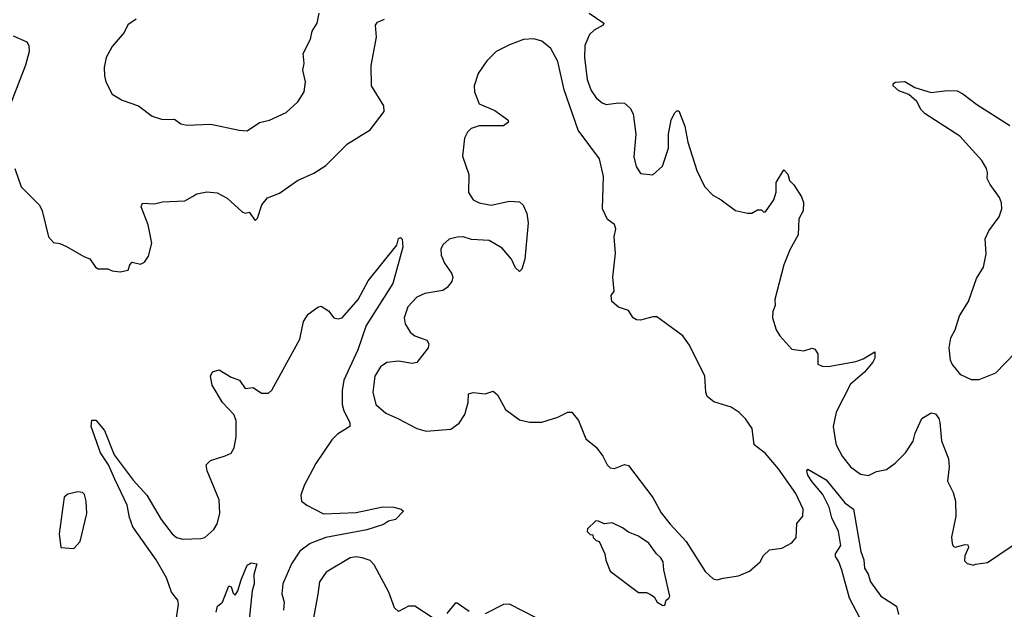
# Model space of a CAD drawing. Extents: x 1468344 to 1613994, y 525695 to 643861.
# Tile 423 of 427: x 1600407 to 1605288, y 632209 to 635132. Entities that reach past the tile are written whole.
import ezdxf

# ---------------------------------------------------------------- set-up
doc = ezdxf.new("R2010")
doc.units = 0

msp = doc.modelspace()

# ---------------------------------------------------------------- linework, layer by layer
at = {"layer": '0CON10XD'}
for points in [[(1601535, 634582), (1601595, 634622.5), (1601645, 634634.2), (1601727.6, 634672.4), (1601785.6, 634724.4), (1601817.5, 634775), (1601824.1, 634824.1), (1601811.2, 634881.2), (1601817.5, 634915), (1601811.4, 634965), (1601848.6, 635035), (1601857.5, 635075), (1601880.8, 635115), (1601892.2, 635165)], [(1603230, 635165), (1603303.3, 635115), (1603300, 635105), (1603255, 635080), (1603231.7, 635058.3), (1603208.1, 635005), (1603207.8, 634945), (1603220.8, 634835), (1603240.6, 634780.6), (1603264.6, 634744.6), (1603295, 634720), (1603315, 634711.9), (1603375, 634720.8), (1603405, 634718.8), (1603434.1, 634694.1), (1603448, 634665), (1603462, 634565), (1603452.3, 634452.3), (1603463.3, 634405), (1603485, 634370), (1603545, 634362.5), (1603593.6, 634406.4), (1603624, 634495), (1603623.8, 634565), (1603636.2, 634635), (1603655, 634670), (1603665, 634680), (1603675, 634680), (1603703.8, 634605), (1603720, 634525), (1603763.5, 634385), (1603802, 634305), (1603842.7, 634262.7), (1603885, 634240), (1603955, 634186.2), (1604015, 634173.3), (1604036.4, 634173.6), (1604065, 634190), (1604085, 634190), (1604095, 634180), (1604105, 634180), (1604145, 634240), (1604157, 634277), (1604157.5, 634325), (1604195, 634387.5), (1604215, 634366.7), (1604223.3, 634335), (1604245, 634313.8), (1604283.3, 634253.3), (1604293.3, 634226.7), (1604291.1, 634185), (1604269.2, 634145), (1604265.6, 634065), (1604225, 633992), (1604195, 633916.2), (1604151.1, 633745), (1604151.9, 633715), (1604140, 633685), (1604139.4, 633655), (1604156.9, 633595), (1604175.4, 633565.4), (1604235, 633499.2), (1604295, 633490.8), (1604335, 633504), (1604348.8, 633498.8), (1604363.8, 633475), (1604363.3, 633425), (1604385, 633413.8), (1604415, 633412.5), (1604552.6, 633437.4), (1604589.3, 633450.7), (1604646.7, 633485), (1604646, 633455), (1604635.8, 633435), (1604595.4, 633384.6), (1604525.7, 633325), (1604455, 633186.7), (1604440.6, 633115), (1604451.5, 633041.5), (1604455, 633023.8), (1604485, 632968.8), (1604526, 632915), (1604575, 632880), (1604615, 632872.5), (1604655, 632892), (1604705, 632902), (1604747, 632933), (1604799.2, 632985), (1604836.4, 633043.6), (1604846.8, 633083.2), (1604878.8, 633155), (1604925, 633183.8), (1604947.7, 633177.7), (1604963.8, 633155), (1604968.8, 633135), (1604976.2, 633045), (1605012, 632955), (1605014.3, 632915), (1605006.2, 632845), (1605035, 632787.5), (1605046, 632745), (1605048.3, 632671.7), (1605026.4, 632566.4), (1605030, 632535), (1605035, 632522.5), (1605045, 632516.7), (1605095, 632530.8), (1605108.3, 632528.3), (1605110.8, 632515), (1605093.1, 632475), (1605090.3, 632450.3), (1605105, 632436.2), (1605135, 632427.5)], [(1600382, 634395), (1600414.1, 634304.1), (1600505, 634212.5), (1600518, 634185), (1600550, 634055), (1600575, 634027.5), (1600605, 634022.5), (1600638, 634008), (1600725, 633957.5), (1600755, 633947.5), (1600782.5, 633905), (1600795, 633897.5), (1600843, 633897), (1600865, 633887.5), (1600905, 633882.5), (1600945, 633890), (1600953.3, 633916.7), (1600965, 633930), (1601005, 633920), (1601025, 633930), (1601045, 633960), (1601062.5, 634025), (1601044, 634115), (1601008.8, 634205), (1601015, 634222.5), (1601075, 634220), (1601115, 634228.8), (1601225, 634234), (1601263.3, 634255), (1601285, 634269.2), (1601335, 634279.2), (1601385, 634274), (1601435, 634247.5), (1601509.3, 634179.3), (1601525, 634172.5), (1601545, 634177.5), (1601575, 634137.5), (1601585, 634147.5), (1601607.1, 634215), (1601635, 634248.8), (1601695, 634272.5), (1601783.3, 634335), (1601865, 634370.8), (1601925, 634409.2), (1602032.6, 634517.4), (1602145, 634586.7), (1602213, 634677), (1602212.5, 634705), (1602150.8, 634805), (1602150, 634905), (1602175.6, 635045), (1602170, 635105), (1602180, 635120), (1602216.2, 635135)], [(1600984.5, 635135.5), (1600943.6, 635106.4), (1600925, 635068.8), (1600865, 635000), (1600836, 634945), (1600826, 634895), (1600826.4, 634853.6), (1600834.1, 634824.1), (1600865, 634763.3), (1600915, 634733.8), (1600995.7, 634705.7), (1601064.3, 634654.3), (1601115, 634637.5), (1601175, 634638.6), (1601205.8, 634615.8), (1601235, 634610), (1601354.1, 634614.1), (1601495, 634584), (1601535, 634582)], [(1600375, 635051.8), (1600441.7, 635021.7), (1600452, 635005), (1600454, 634975), (1600436.2, 634906.2), (1600343, 634667)], [(1603865, 632356), (1603895, 632362.9), (1603970, 632375), (1604025, 632398.8), (1604077.5, 632445), (1604094.2, 632475.8), (1604125, 632503.3), (1604185, 632512.5), (1604235, 632538), (1604257.1, 632565), (1604260, 632635), (1604289.1, 632670.9), (1604290.6, 632705), (1604255, 632782.9), (1604169.4, 632905), (1604102.6, 632982.6), (1604048.6, 633025), (1604038.5, 633105), (1604005, 633154.3), (1603974.3, 633185), (1603935, 633211.5), (1603848.3, 633238.3), (1603816, 633265), (1603809.4, 633285), (1603804.4, 633365), (1603728, 633518), (1603694.4, 633565), (1603619.6, 633619.6), (1603565, 633658.8), (1603545, 633658.8), (1603485, 633642), (1603465, 633643.8), (1603448.8, 633655), (1603425, 633690), (1603375, 633706.7), (1603343.3, 633735), (1603340, 633765), (1603353.3, 633786.7), (1603346.7, 633855), (1603360, 633975), (1603353.3, 634055), (1603362.5, 634095), (1603355, 634117.5), (1603321.7, 634141.7), (1603296.2, 634195), (1603301.2, 634355), (1603281.7, 634441.7), (1603176.2, 634585), (1603105.6, 634785), (1603074.6, 634925), (1603039.7, 634989.7), (1602996.2, 635026.2), (1602955, 635038), (1602905, 635033.9), (1602835, 635007.7), (1602769.4, 634975), (1602722.3, 634927.7), (1602679.1, 634865), (1602660, 634805), (1602661.5, 634775), (1602684, 634715), (1602762.8, 634682.8), (1602826.7, 634635), (1602830, 634625), (1602805, 634606.7), (1602684.5, 634605.5), (1602645, 634592.9), (1602627.1, 634575), (1602611.5, 634545), (1602602.5, 634455), (1602633.1, 634365), (1602631.4, 634275), (1602655, 634238.6), (1602685, 634224.3), (1602745, 634213.1), (1602835, 634232.5), (1602885, 634229.2), (1602903, 634213), (1602921.2, 634171.2), (1602927.1, 634125), (1602910.6, 633945), (1602896.7, 633895), (1602885, 633883.3), (1602865, 633902.5), (1602844.5, 633944.5), (1602798.8, 633998.8), (1602735, 634037.8), (1602647.4, 634042.6), (1602605.4, 634055.4), (1602575.4, 634054.6), (1602536.3, 634043.7), (1602505, 634016.2), (1602494.4, 633995), (1602495.6, 633965), (1602512.2, 633925), (1602547.3, 633875), (1602553.5, 633855), (1602548.9, 633835), (1602526.9, 633805), (1602505, 633790.4), (1602414.6, 633775.4), (1602375, 633756.7), (1602331.5, 633708.5), (1602313.3, 633655), (1602317.1, 633625), (1602342.7, 633582.7), (1602366, 633565), (1602425, 633542.9), (1602434.5, 633525), (1602432.2, 633505), (1602375, 633433.3), (1602352.4, 633427.6), (1602285, 633439.2), (1602227.8, 633432.2), (1602195, 633410.8), (1602168.1, 633365), (1602158.2, 633285), (1602171.8, 633225), (1602221.9, 633181.9), (1602280.8, 633155), (1602375, 633105.8), (1602422.3, 633092.3), (1602545, 633102), (1602585, 633132), (1602614.3, 633175), (1602630.8, 633235), (1602632, 633278), (1602655, 633283.3), (1602715, 633276.7), (1602755, 633290), (1602775, 633273.3), (1602815, 633200), (1602885, 633148.8), (1602935, 633137.5), (1602995, 633136.2), (1603075, 633162), (1603125, 633186.2), (1603145, 633186.7), (1603176.7, 633145), (1603213.9, 633053.9), (1603265, 633012.5), (1603298.3, 632968.3), (1603320, 632925), (1603335, 632910), (1603355, 632907.5), (1603405, 632926.7), (1603425, 632922.5), (1603545, 632763.3), (1603587.9, 632687.9), (1603631.4, 632631.4), (1603711.4, 632545), (1603805, 632396), (1603845, 632360.8), (1603865, 632356)], [(1605345.5, 633484.5), (1605245, 633380), (1605162.4, 633347.6), (1605125, 633346.9), (1605072.3, 633372.3), (1605029.5, 633425), (1605021.8, 633445), (1605015.4, 633505), (1605023.8, 633555), (1605045.4, 633595), (1605066.6, 633663.4), (1605110.9, 633735), (1605150.9, 633849.1), (1605185.6, 633905), (1605199.1, 633970.9), (1605194.3, 634045.7), (1605212, 634085), (1605263.3, 634155), (1605276, 634195), (1605274.2, 634225), (1605265, 634250), (1605217.5, 634315), (1605204.2, 634344.2), (1605205.8, 634375), (1605200.8, 634395), (1605177.5, 634435), (1605067.1, 634555), (1604896.7, 634665), (1604876.7, 634685), (1604855, 634726.7), (1604815, 634761.2), (1604765, 634780), (1604737.5, 634805), (1604737.5, 634815), (1604747, 634823), (1604795, 634826.2), (1604845, 634796.7), (1604925, 634772), (1605005, 634782), (1605055, 634778.8), (1605083.3, 634765), (1605152, 634712), (1605315, 634608.5)], [(1601181.9, 632155), (1601194.3, 632234.3), (1601190.6, 632255), (1601159.4, 632295), (1601135, 632366), (1601084.1, 632455), (1600968.5, 632618.5), (1600950.8, 632665), (1600938.8, 632725), (1600878.9, 632855), (1600847.1, 632925), (1600807.9, 632985), (1600761.4, 633115), (1600765, 633146.7), (1600785, 633146.2), (1600827.8, 633095), (1600874.7, 632974.7), (1600969.1, 632849.1), (1601037.2, 632775), (1601107.5, 632655), (1601162.9, 632582.9), (1601185, 632565.7), (1601215, 632557.5), (1601305, 632560), (1601325, 632566), (1601370, 632605), (1601386.4, 632633.6), (1601399.5, 632685), (1601395, 632752.5), (1601335.7, 632895), (1601331.2, 632925), (1601353.2, 632946.8), (1601425, 632970.8), (1601455, 632984), (1601470.2, 633009.8), (1601479.7, 633065), (1601480.6, 633145), (1601468.5, 633175), (1601412.9, 633235), (1601360.2, 633320.2), (1601353.1, 633365), (1601362.9, 633387.1), (1601395, 633395.8), (1601455, 633360), (1601496.7, 633345), (1601525, 633303.3), (1601565, 633308.8), (1601605, 633280), (1601639.7, 633280.3), (1601657.1, 633295), (1601795, 633548.8), (1601813.6, 633636.4), (1601837.3, 633672.7), (1601885, 633707.5), (1601901.7, 633711.7), (1601938.3, 633688.3), (1601965, 633654), (1601985, 633649.2), (1602005, 633654.4), (1602085, 633745.6), (1602135, 633837.5), (1602276, 634014), (1602285, 634046.7), (1602295, 634052.5), (1602302.5, 634045), (1602306, 634005), (1602257.5, 633825), (1602124.5, 633615.5), (1602084, 633495), (1602013.4, 633345), (1602005.3, 633294.7), (1602006, 633225), (1602013.4, 633193.4), (1602042.9, 633135), (1602044.2, 633115.8), (1601983.1, 633076.9), (1601955, 633050), (1601875, 632932.5), (1601817.1, 632822.9), (1601800.3, 632775), (1601804.7, 632745), (1601830, 632725), (1601912.9, 632682.9), (1602075, 632689.1), (1602207.2, 632717.2), (1602262.5, 632715), (1602297.5, 632705), (1602310, 632695), (1602270, 632655), (1602235, 632645.6), (1602210, 632630), (1602127.5, 632602.5), (1601925, 632564.8), (1601846.4, 632535), (1601795, 632497.9), (1601754.6, 632435), (1601710.6, 632335), (1601706.6, 632286.6), (1601717.8, 632245), (1601715.4, 632205)], [(1604573.5, 632163.5), (1604521.2, 632265), (1604483.1, 632403.1), (1604468.1, 632445), (1604450.7, 632470.7), (1604450.8, 632485), (1604477.5, 632525), (1604466.5, 632595), (1604432.9, 632662.9), (1604419.7, 632715), (1604388.3, 632778.2), (1604335, 632841.1), (1604314, 632875), (1604310, 632895), (1604315, 632903.3), (1604405, 632851.8), (1604497.3, 632737.3), (1604540, 632705), (1604576.3, 632496.4), (1604592.2, 632455), (1604595, 632412.5), (1604613, 632383), (1604625.6, 632345), (1604676.9, 632275), (1604753.3, 632225), (1604764.2, 632184.2)], [(1600675, 632510), (1600706.7, 632545), (1600740, 632685), (1600737.1, 632745), (1600727.7, 632777.7), (1600717.7, 632787.7), (1600695, 632791.2), (1600645, 632780), (1600626.7, 632765), (1600603, 632583), (1600610, 632515), (1600675, 632510)], [(1603595, 632227.5), (1603605, 632230), (1603612.5, 632255), (1603625.9, 632264.1), (1603630, 632275), (1603600, 632405), (1603597.5, 632445), (1603586, 632465), (1603564, 632485), (1603526.6, 632536.6), (1603475, 632572), (1603425, 632591.2), (1603395, 632613.8), (1603345, 632637.5), (1603305, 632632.5), (1603277, 632647), (1603262.5, 632647.5), (1603221.7, 632608.3), (1603220, 632595), (1603235, 632580), (1603248.3, 632578.3), (1603250, 632565), (1603265, 632550), (1603280, 632545), (1603307.5, 632485), (1603313, 632453), (1603335, 632397.5), (1603475, 632293.3), (1603515, 632292.5), (1603535, 632283.3), (1603551.7, 632271.7), (1603567.5, 632245), (1603595, 632227.5)], [(1605135, 632427.5), (1605145, 632432.5), (1605205, 632442), (1605374.3, 632555.7)], [(1602457.5, 632165), (1602365, 632224), (1602335, 632224), (1602285, 632198.8), (1602265, 632216.2), (1602236.7, 632295), (1602165, 632430), (1602145, 632451.1), (1602105, 632464.5), (1602075, 632469.1), (1602045, 632464.5), (1601926.6, 632393.4), (1601893.6, 632345), (1601885.4, 632284.6), (1601850.9, 632095)], [(1601381.2, 632195), (1601386.7, 632225), (1601412.5, 632245), (1601443.9, 632326.1), (1601455, 632320), (1601465, 632290), (1601475, 632280), (1601488.8, 632301.2), (1601504.2, 632355), (1601535, 632427.5), (1601555, 632440), (1601582.5, 632435), (1601568, 632382), (1601570, 632335), (1601559.6, 632300.4), (1601539.8, 632110.2)], [(1602635, 632198.8), (1602575, 632240), (1602565, 632240), (1602525, 632188.8)], [(1602970, 632165), (1602835, 632234.3), (1602805, 632232.5), (1602715, 632186.7)]]:
    msp.add_lwpolyline(points, dxfattribs=at)

doc.saveas('drawing.dxf')
